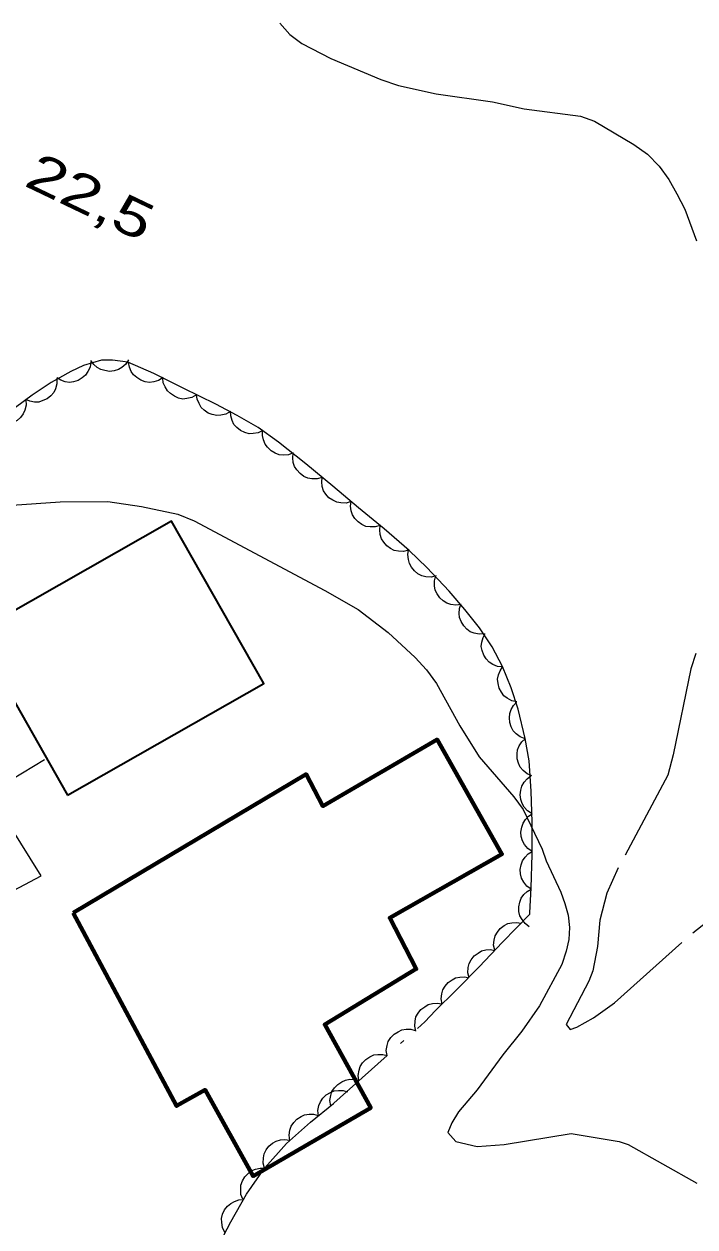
# Model space of a CAD drawing. Extents: x 355726 to 357533, y 5103782 to 5105258.
# Drawn here: x 356914.37 to 356941.06, y 5104316.14 to 5104364 of the extents above; entities that cross this region are included whole.
import ezdxf

# ---------------------------------------------------------------- set-up
doc = ezdxf.new("R2010")
doc.units = 0
doc.header["$LTSCALE"] = 0.6
doc.linetypes.add('DOT_DASHED', pattern=[7.7, 5, -1.2, 0.3, -1.2])
doc.linetypes.add('LONG_DASHED', pattern=[7.5, 6, -1.5])
for name, color, linetype, lineweight in [('19', 7, 'Continuous', 13), ('2', 7, 'LONG_DASHED', 13), ('3', 7, 'Continuous', 140), ('31', 7, 'Continuous', 35), ('44', 7, 'Continuous', 25)]:
    doc.layers.add(name, color=color, linetype=linetype, lineweight=lineweight)

msp = doc.modelspace()

# ---------------------------------------------------------------- linework, layer by layer
at = {"layer": '19'}
msp.add_lwpolyline([(356900.2, 5104326.75), (356902.72, 5104327.07), (356904.72, 5104327.13), (356905.76, 5104327.24), (356906.99, 5104327.33), (356907.65, 5104327.46), (356908.65, 5104327.68), (356909.43, 5104327.83), (356910.32, 5104328.02), (356911.29, 5104328.36), (356913.52, 5104329.3), (356915.05, 5104330.11), (356912.98, 5104333.41), (356915.18, 5104334.73)], dxfattribs=at)
at = {"layer": '2'}
for points in [[(356924.55, 5104364.04), (356924.94, 5104363.59), (356925.42, 5104363.23), (356926.58, 5104362.63), (356928.57, 5104361.8), (356929.27, 5104361.55), (356930.77, 5104361.23), (356933, 5104360.9), (356934.26, 5104360.63), (356936.51, 5104360.34), (356937.06, 5104360.13), (356938.63, 5104359.21), (356939.17, 5104358.82), (356939.64, 5104358.34), (356940.02, 5104357.82), (356940.34, 5104357.25), (356940.66, 5104356.63), (356941.12, 5104355.38)], [(356941.1, 5104338.96), (356940.9, 5104338.34), (356940.2, 5104334.92), (356939.98, 5104334.11), (356938.01, 5104330.42), (356937.55, 5104329.42), (356937.28, 5104328.34), (356937.18, 5104327.3), (356937, 5104326.33), (356936.84, 5104325.91), (356935.94, 5104324.19), (356936.1, 5104323.99), (356936.36, 5104324.08), (356937.02, 5104324.45), (356937.86, 5104325.05), (356940.97, 5104327.84), (356942.09, 5104328.72)]]:
    msp.add_lwpolyline(points, dxfattribs=at)
at = {"layer": '2', "linetype": 'Continuous'}
msp.add_lwpolyline([(356912.93, 5104344.79), (356915.8, 5104344.99), (356917.7, 5104345), (356919.04, 5104344.8), (356920.49, 5104344.5), (356921.14, 5104344.23), (356926.34, 5104341.46), (356927.66, 5104340.71), (356928.86, 5104339.79), (356929.93, 5104338.8), (356930.38, 5104338.3), (356930.78, 5104337.76), (356931.71, 5104336.07), (356932.48, 5104334.84), (356933.85, 5104333.25), (356934.22, 5104332.74), (356934.98, 5104331.17), (356935.14, 5104330.7), (356935.73, 5104329.46), (356935.89, 5104329.01), (356936.02, 5104328.54), (356936.07, 5104328.05), (356936.04, 5104327.58), (356935.94, 5104327.11), (356935.76, 5104326.58), (356934.88, 5104324.94), (356934.17, 5104323.92), (356933.42, 5104322.99), (356932.39, 5104321.59), (356931.66, 5104320.71), (356931.39, 5104320.28), (356931.23, 5104319.9), (356931.55, 5104319.54), (356932.39, 5104319.34), (356933.47, 5104319.42), (356936.13, 5104319.86), (356938.05, 5104319.54), (356938.4, 5104319.41), (356941.13, 5104317.88)], dxfattribs=at)
at = {"layer": '31'}
msp.add_lwpolyline([(356916.1, 5104333.32), (356923.91, 5104337.76), (356920.23, 5104344.22), (356912.42, 5104339.78), (356916.1, 5104333.32)], close=True, dxfattribs=at)
at = {"layer": '31', "lineweight": 70}
msp.add_lwpolyline([(356916.33, 5104328.63), (356925.59, 5104334.15), (356926.26, 5104332.88), (356930.8, 5104335.53), (356933.38, 5104330.97), (356928.92, 5104328.43), (356929.97, 5104326.4), (356926.33, 5104324.19), (356928.16, 5104320.88), (356923.48, 5104318.16), (356921.57, 5104321.59), (356920.44, 5104320.95), (356916.33, 5104328.63)], close=True, dxfattribs=at)
at = {"layer": '44', "linetype": 'DOT_DASHED'}
for points in [[(356926.57, 5104320.96), (356930.32, 5104324.3), (356930.74, 5104324.75), (356931.55, 5104325.54), (356932.48, 5104326.48), (356933.41, 5104327.47), (356934.49, 5104328.58), (356934.49, 5104328.63), (356934.54, 5104329.63), (356934.58, 5104330.96), (356934.59, 5104332.24), (356934.55, 5104333.47), (356934.46, 5104334.68), (356934.3, 5104335.57), (356934.03, 5104336.74), (356933.75, 5104337.59), (356933.41, 5104338.43), (356932.99, 5104339.22), (356932.49, 5104339.98), (356931.91, 5104340.71), (356931.28, 5104341.43), (356930.4, 5104342.38), (356929.69, 5104343.05), (356928.7, 5104343.92), (356927.68, 5104344.75), (356926.65, 5104345.61), (356925.58, 5104346.5), (356924.49, 5104347.36), (356923.68, 5104347.94), (356922.85, 5104348.43), (356922, 5104348.87), (356920.7, 5104349.51), (356919.53, 5104350.09), (356918.5, 5104350.54), (356917.89, 5104350.63), (356917.45, 5104350.62), (356916.74, 5104350.42), (356916.23, 5104350.18), (356915.45, 5104349.74), (356914.69, 5104349.23), (356913.67, 5104348.48)], [(356922.02, 5104315.25), (356922.6, 5104316.34), (356923.22, 5104317.44), (356923.95, 5104318.49), (356924.81, 5104319.46), (356925.76, 5104320.3), (356926.68, 5104321.05)]]:
    msp.add_lwpolyline(points, dxfattribs=at)
at = {"layer": '44'}
for points in [[(356917.03, 5104350.56), (356917, 5104350.35), (356916.91, 5104350.17), (356916.82, 5104350.03), (356916.68, 5104349.92), (356916.52, 5104349.82), (356916.34, 5104349.77), (356916.18, 5104349.74), (356916, 5104349.77), (356915.83, 5104349.83), (356915.67, 5104349.92)], [(356918.53, 5104350.64), (356918.42, 5104350.47), (356918.26, 5104350.34), (356918.13, 5104350.25), (356917.96, 5104350.2), (356917.77, 5104350.18), (356917.58, 5104350.21), (356917.43, 5104350.25), (356917.28, 5104350.34), (356917.14, 5104350.46), (356917.03, 5104350.61)], [(356919.9, 5104349.93), (356919.72, 5104349.82), (356919.53, 5104349.76), (356919.36, 5104349.74), (356919.19, 5104349.77), (356919.01, 5104349.83), (356918.85, 5104349.93), (356918.73, 5104350.04), (356918.63, 5104350.18), (356918.56, 5104350.35), (356918.52, 5104350.53)], [(356915.68, 5104349.9), (356915.68, 5104349.69), (356915.62, 5104349.49), (356915.55, 5104349.34), (356915.44, 5104349.21), (356915.29, 5104349.09), (356915.12, 5104349.02), (356914.96, 5104348.96), (356914.79, 5104348.96), (356914.6, 5104348.99), (356914.44, 5104349.06)], [(356921.23, 5104349.25), (356921.05, 5104349.14), (356920.85, 5104349.1), (356920.69, 5104349.08), (356920.52, 5104349.12), (356920.35, 5104349.19), (356920.19, 5104349.3), (356920.07, 5104349.41), (356919.98, 5104349.56), (356919.91, 5104349.73), (356919.89, 5104349.91)], [(356914.44, 5104349.05), (356914.45, 5104348.84), (356914.4, 5104348.64), (356914.34, 5104348.49), (356914.23, 5104348.35), (356914.09, 5104348.23), (356913.92, 5104348.15), (356913.77, 5104348.09), (356913.59, 5104348.08), (356913.41, 5104348.1), (356913.24, 5104348.16)], [(356922.58, 5104348.58), (356922.4, 5104348.48), (356922.2, 5104348.44), (356922.04, 5104348.42), (356921.86, 5104348.46), (356921.69, 5104348.52), (356921.54, 5104348.63), (356921.41, 5104348.74), (356921.33, 5104348.9), (356921.26, 5104349.07), (356921.23, 5104349.25)], [(356923.87, 5104347.83), (356923.69, 5104347.74), (356923.48, 5104347.71), (356923.32, 5104347.7), (356923.15, 5104347.75), (356922.98, 5104347.83), (356922.84, 5104347.95), (356922.72, 5104348.07), (356922.65, 5104348.23), (356922.59, 5104348.41), (356922.58, 5104348.59)], [(356925.08, 5104346.94), (356924.89, 5104346.86), (356924.68, 5104346.85), (356924.52, 5104346.86), (356924.36, 5104346.93), (356924.2, 5104347.02), (356924.06, 5104347.16), (356923.96, 5104347.28), (356923.9, 5104347.45), (356923.86, 5104347.63), (356923.86, 5104347.81)], [(356926.23, 5104345.96), (356926.03, 5104345.9), (356925.82, 5104345.91), (356925.66, 5104345.93), (356925.5, 5104346), (356925.35, 5104346.11), (356925.22, 5104346.26), (356925.13, 5104346.39), (356925.08, 5104346.56), (356925.06, 5104346.74), (356925.07, 5104346.92)], [(356927.38, 5104345), (356927.18, 5104344.94), (356926.97, 5104344.95), (356926.81, 5104344.97), (356926.65, 5104345.05), (356926.5, 5104345.15), (356926.38, 5104345.3), (356926.28, 5104345.43), (356926.23, 5104345.6), (356926.21, 5104345.78), (356926.23, 5104345.96)], [(356928.54, 5104344.05), (356928.34, 5104343.99), (356928.14, 5104343.99), (356927.97, 5104344.01), (356927.81, 5104344.09), (356927.66, 5104344.19), (356927.53, 5104344.33), (356927.44, 5104344.47), (356927.39, 5104344.63), (356927.36, 5104344.82), (356927.38, 5104345)], [(356929.67, 5104343.07), (356929.47, 5104343.01), (356929.27, 5104343.02), (356929.1, 5104343.05), (356928.95, 5104343.13), (356928.8, 5104343.24), (356928.68, 5104343.39), (356928.59, 5104343.52), (356928.54, 5104343.69), (356928.52, 5104343.88), (356928.54, 5104344.06)], [(356930.76, 5104342.04), (356930.56, 5104341.99), (356930.36, 5104342.01), (356930.19, 5104342.04), (356930.04, 5104342.13), (356929.9, 5104342.24), (356929.78, 5104342.39), (356929.7, 5104342.53), (356929.66, 5104342.7), (356929.64, 5104342.89), (356929.67, 5104343.07)], [(356931.76, 5104340.91), (356931.55, 5104340.88), (356931.35, 5104340.91), (356931.19, 5104340.96), (356931.04, 5104341.05), (356930.91, 5104341.17), (356930.8, 5104341.33), (356930.73, 5104341.48), (356930.7, 5104341.65), (356930.7, 5104341.84), (356930.74, 5104342.01)], [(356932.69, 5104339.73), (356932.48, 5104339.72), (356932.28, 5104339.76), (356932.12, 5104339.82), (356931.98, 5104339.92), (356931.86, 5104340.06), (356931.76, 5104340.23), (356931.7, 5104340.38), (356931.68, 5104340.55), (356931.7, 5104340.74), (356931.75, 5104340.91)], [(356933.41, 5104338.42), (356933.21, 5104338.44), (356933.02, 5104338.52), (356932.88, 5104338.61), (356932.76, 5104338.74), (356932.66, 5104338.89), (356932.6, 5104339.07), (356932.56, 5104339.23), (356932.58, 5104339.41), (356932.63, 5104339.59), (356932.71, 5104339.75)], [(356933.98, 5104337.03), (356933.77, 5104337.07), (356933.59, 5104337.17), (356933.46, 5104337.27), (356933.36, 5104337.41), (356933.27, 5104337.58), (356933.23, 5104337.76), (356933.21, 5104337.93), (356933.25, 5104338.1), (356933.31, 5104338.27), (356933.41, 5104338.42)], [(356934.3, 5104335.56), (356934.11, 5104335.64), (356933.95, 5104335.76), (356933.83, 5104335.88), (356933.75, 5104336.04), (356933.69, 5104336.21), (356933.68, 5104336.4), (356933.69, 5104336.57), (356933.75, 5104336.73), (356933.84, 5104336.89), (356933.96, 5104337.02)], [(356934.57, 5104334.09), (356934.38, 5104334.17), (356934.22, 5104334.3), (356934.11, 5104334.43), (356934.04, 5104334.59), (356933.99, 5104334.76), (356933.99, 5104334.96), (356934, 5104335.12), (356934.07, 5104335.28), (356934.17, 5104335.44), (356934.3, 5104335.56)], [(356934.58, 5104332.58), (356934.4, 5104332.69), (356934.27, 5104332.84), (356934.18, 5104332.98), (356934.13, 5104333.15), (356934.11, 5104333.33), (356934.13, 5104333.52), (356934.17, 5104333.68), (356934.26, 5104333.83), (356934.38, 5104333.97), (356934.53, 5104334.08)], [(356934.58, 5104331.08), (356934.41, 5104331.2), (356934.28, 5104331.36), (356934.2, 5104331.5), (356934.15, 5104331.67), (356934.14, 5104331.85), (356934.17, 5104332.04), (356934.22, 5104332.2), (356934.32, 5104332.35), (356934.44, 5104332.48), (356934.59, 5104332.58)], [(356934.54, 5104329.58), (356934.37, 5104329.7), (356934.25, 5104329.86), (356934.16, 5104330.01), (356934.12, 5104330.18), (356934.11, 5104330.36), (356934.15, 5104330.55), (356934.2, 5104330.71), (356934.3, 5104330.85), (356934.43, 5104330.98), (356934.58, 5104331.08)], [(356934.46, 5104328.08), (356934.3, 5104328.21), (356934.18, 5104328.37), (356934.1, 5104328.52), (356934.06, 5104328.69), (356934.05, 5104328.87), (356934.1, 5104329.06), (356934.15, 5104329.22), (356934.25, 5104329.36), (356934.38, 5104329.49), (356934.54, 5104329.58)], [(356933.1, 5104327.15), (356933.05, 5104327.35), (356933.07, 5104327.55), (356933.11, 5104327.72), (356933.2, 5104327.87), (356933.31, 5104328.01), (356933.47, 5104328.13), (356933.61, 5104328.21), (356933.78, 5104328.24), (356933.97, 5104328.25), (356934.14, 5104328.22)], [(356932.08, 5104326.05), (356932.03, 5104326.25), (356932.04, 5104326.46), (356932.08, 5104326.62), (356932.16, 5104326.77), (356932.28, 5104326.92), (356932.43, 5104327.03), (356932.57, 5104327.12), (356932.74, 5104327.16), (356932.92, 5104327.17), (356933.1, 5104327.14)], [(356931, 5104325), (356930.96, 5104325.21), (356930.99, 5104325.41), (356931.03, 5104325.57), (356931.12, 5104325.72), (356931.24, 5104325.86), (356931.4, 5104325.97), (356931.54, 5104326.05), (356931.71, 5104326.08), (356931.9, 5104326.09), (356932.07, 5104326.05)], [(356929.96, 5104323.92), (356929.92, 5104324.12), (356929.93, 5104324.32), (356929.96, 5104324.49), (356930.05, 5104324.64), (356930.16, 5104324.79), (356930.31, 5104324.9), (356930.45, 5104324.99), (356930.62, 5104325.03), (356930.81, 5104325.04), (356930.99, 5104325.02)], [(356928.81, 5104322.96), (356928.78, 5104323.16), (356928.82, 5104323.36), (356928.86, 5104323.52), (356928.96, 5104323.67), (356929.09, 5104323.8), (356929.25, 5104323.9), (356929.4, 5104323.98), (356929.57, 5104324), (356929.76, 5104324), (356929.93, 5104323.95)], [(356927.69, 5104321.96), (356927.66, 5104322.16), (356927.7, 5104322.37), (356927.74, 5104322.52), (356927.84, 5104322.67), (356927.97, 5104322.8), (356928.13, 5104322.91), (356928.28, 5104322.98), (356928.45, 5104323), (356928.64, 5104323), (356928.81, 5104322.96)], [(356926.57, 5104320.96), (356926.54, 5104321.17), (356926.58, 5104321.37), (356926.62, 5104321.53), (356926.72, 5104321.67), (356926.85, 5104321.81), (356927.01, 5104321.91), (356927.16, 5104321.98), (356927.33, 5104322.01), (356927.52, 5104322), (356927.69, 5104321.96)], [(356926.08, 5104320.56), (356926.06, 5104320.77), (356926.1, 5104320.97), (356926.16, 5104321.12), (356926.26, 5104321.26), (356926.39, 5104321.39), (356926.56, 5104321.49), (356926.71, 5104321.55), (356926.88, 5104321.57), (356927.07, 5104321.56), (356927.24, 5104321.51)], [(356924.94, 5104319.58), (356924.92, 5104319.79), (356924.95, 5104319.99), (356925, 5104320.14), (356925.1, 5104320.29), (356925.22, 5104320.42), (356925.39, 5104320.53), (356925.53, 5104320.6), (356925.71, 5104320.62), (356925.89, 5104320.62), (356926.07, 5104320.57)], [(356923.93, 5104318.47), (356923.88, 5104318.67), (356923.89, 5104318.88), (356923.92, 5104319.04), (356924, 5104319.2), (356924.11, 5104319.35), (356924.26, 5104319.47), (356924.4, 5104319.55), (356924.57, 5104319.6), (356924.75, 5104319.62), (356924.93, 5104319.59)], [(356923.08, 5104317.24), (356923, 5104317.43), (356922.99, 5104317.64), (356923, 5104317.8), (356923.06, 5104317.97), (356923.15, 5104318.13), (356923.29, 5104318.26), (356923.41, 5104318.37), (356923.58, 5104318.43), (356923.76, 5104318.47), (356923.94, 5104318.47)], [(356922.36, 5104315.92), (356922.27, 5104316.11), (356922.24, 5104316.31), (356922.23, 5104316.47), (356922.27, 5104316.64), (356922.35, 5104316.81), (356922.47, 5104316.96), (356922.59, 5104317.07), (356922.74, 5104317.15), (356922.92, 5104317.21), (356923.1, 5104317.23)]]:
    msp.add_lwpolyline(points, dxfattribs=at)

# ---------------------------------------------------------------- texts
at = {"layer": '3', "width": 1.35}
msp.add_text('22,5   ', height=1.5, rotation=334.423, dxfattribs=at).set_placement((356914.32, 5104357.59))

doc.saveas('drawing.dxf')
